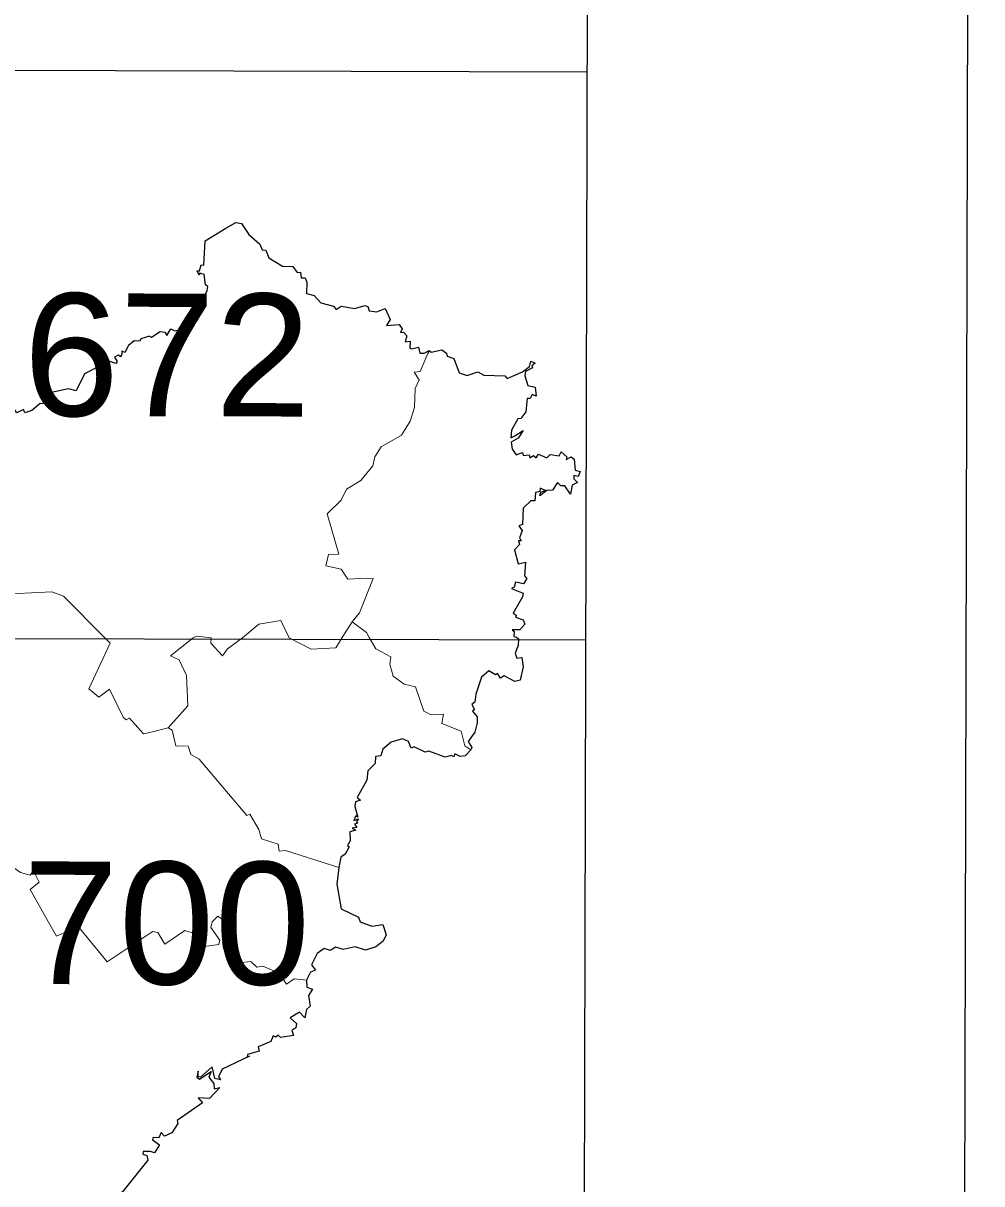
# Model space of a CAD drawing. Extents: x 480269 to 484877, y 4383588 to 4386804.
# Drawn here: x 484724.6 to 484876.9, y 4385661.6 to 4385846.1 of the extents above; entities that cross this region are included whole.
import ezdxf
from ezdxf.enums import TextEntityAlignment as Align

# ---------------------------------------------------------------- set-up
doc = ezdxf.new("R2010")
doc.units = 0
doc.header["$LTSCALE"] = 3.8
doc.linetypes.add('DOTTED', pattern=[1.5, 0.3, -1.2])
for name, color, linetype, lineweight in [('1', 7, 'Continuous', 13), ('2', 7, 'DOTTED', 13), ('3', 7, 'Continuous', 25)]:
    doc.layers.add(name, color=color, linetype=linetype, lineweight=lineweight)

msp = doc.modelspace()

# ---------------------------------------------------------------- linework, layer by layer
at = {"layer": '1', "lineweight": 25}
for p, q in [((484813.34, 4385477.11), (484814.43, 4385928.74)), ((484398.53, 4385839.4), (484814.21, 4385838.4)), ((484259.76, 4385749.42), (484813.99, 4385748.08))]:
    msp.add_line(p, q, dxfattribs=at)
msp.add_lwpolyline([(480276.9, 4386803.66), (484876.89, 4386792.6), (484869.19, 4383587.6), (480269.2, 4383598.66)], close=True, dxfattribs=at)
at = {"layer": '3'}
for p, q in [((484788.31, 4385793.63), (484789.11, 4385794.09)), ((484789.11, 4385794.09), (484788.87, 4385793.62)), ((484787.6, 4385793.63), (484788.31, 4385793.63))]:
    msp.add_line(p, q, dxfattribs=at)
at = {"layer": '3', "lineweight": 13}
msp.add_line((484776.88, 4385750.92), (484775.28, 4385748.44), dxfattribs=at)
at = {"layer": '3'}
for points in [[(484756.77, 4385813.53), (484758.38, 4385814.4), (484759.3, 4385814.28), (484760.44, 4385812.51), (484762.17, 4385811), (484762.55, 4385810.08), (484763.15, 4385810.04), (484763.62, 4385808.81), (484765.78, 4385807.46), (484767.43, 4385807.45), (484768.12, 4385806.48), (484768.66, 4385806.51), (484768.76, 4385805.65)], [(484753.56, 4385804.52), (484753.35, 4385806.15), (484752.66, 4385806.39), (484752.55, 4385806.03), (484752.23, 4385806.75), (484752.61, 4385806.73), (484752.88, 4385807.7), (484753.29, 4385807.63), (484753.49, 4385811.5), (484756.77, 4385813.53)], [(484768.76, 4385805.65), (484769.37, 4385805.65), (484769.65, 4385804.95), (484769.6, 4385803.15), (484770.84, 4385802.83), (484771.9, 4385801.66), (484773.92, 4385801.11), (484774.32, 4385800.59), (484775.13, 4385801.1), (484777.28, 4385800.75), (484778.88, 4385801.21), (484779.36, 4385801.07), (484779.58, 4385800.36), (484780.76, 4385800.2)], [(484744.67, 4385796.36), (484744.96, 4385796.22), (484746.36, 4385797.09), (484747.1, 4385796.99), (484747.44, 4385796.48), (484748.05, 4385797.53), (484748.67, 4385797.19), (484749.52, 4385797.39), (484750.15, 4385798.3), (484751.16, 4385798.61), (484751.83, 4385799.42), (484751.57, 4385801.1), (484753.04, 4385801.89), (484753.82, 4385803.61), (484753.92, 4385804.24), (484753.56, 4385804.52)], [(484780.76, 4385800.2), (484782.13, 4385800.76), (484782.89, 4385799.01), (484782.34, 4385798.07), (484784.33, 4385798.21), (484784.81, 4385797.53), (484784.55, 4385796.93), (484785.02, 4385796.99), (484785.52, 4385796.41), (484785.29, 4385795.43), (484786.08, 4385795.57), (484786.03, 4385794.47), (484786.34, 4385794.34), (484787.42, 4385794.6), (484787.6, 4385793.63)], [(484744.67, 4385796.36), (484743.28, 4385795.94), (484743.12, 4385795.55), (484742.23, 4385795.63), (484741.31, 4385794.85), (484740.74, 4385793.74), (484740.26, 4385793.95), (484740.27, 4385793.54)], [(484789.11, 4385794.09), (484789.41, 4385793.81), (484791.11, 4385794.19), (484791.85, 4385793.64)], [(484740.27, 4385793.54), (484740.11, 4385793.05), (484739.68, 4385793.36), (484739.1, 4385793.04), (484739.55, 4385792.33), (484739.31, 4385792.02), (484738.21, 4385792.36), (484737.39, 4385791.54), (484736.47, 4385791.89), (484736.3, 4385791.38), (484734.33, 4385790.36), (484733, 4385787.64), (484731.78, 4385788.01)], [(484791.85, 4385793.64), (484791.97, 4385793.19), (484793.01, 4385792.79), (484793.84, 4385790.52), (484795.11, 4385790.1), (484796.83, 4385790.71), (484797.76, 4385790.18), (484801.14, 4385790.06), (484801.48, 4385789.62), (484803.91, 4385790.71), (484805.01, 4385791.54), (484805.26, 4385792.38), (484805.93, 4385792.06), (484805.38, 4385791.62), (484805.49, 4385791.32)], [(484805.49, 4385791.32), (484804.38, 4385790.72), (484804.29, 4385790.04), (484804.75, 4385788.53), (484805.93, 4385788.26), (484806.1, 4385786.8), (484805.46, 4385787.07), (484805.14, 4385786.45), (484804.66, 4385786.47), (484804.45, 4385784.35), (484803.67, 4385783.29), (484803.2, 4385783.22), (484802.15, 4385781.4), (484802.08, 4385780.21), (484802.7, 4385780.49)], [(484731.78, 4385788.01), (484729.11, 4385787.4), (484729.37, 4385787.16), (484728.46, 4385785.62), (484727.28, 4385785.67), (484725.97, 4385784.54), (484724.86, 4385784.18), (484724.64, 4385784.69), (484723.59, 4385784.15), (484723.25, 4385784.66)], [(484802.7, 4385780.49), (484804.02, 4385781.37), (484803.24, 4385780.15), (484802.11, 4385779.5), (484802.26, 4385778.38), (484802.92, 4385777.48), (484803.93, 4385777.88), (484804.05, 4385777.39), (484804.98, 4385777.51), (484805.11, 4385777.01), (484805.69, 4385777.41), (484806.09, 4385777.02), (484806.47, 4385777.61), (484807.8, 4385777.04), (484808.3, 4385777.53), (484809.73, 4385777.33), (484810.05, 4385777.96), (484810.95, 4385777.2), (484810.86, 4385776.77), (484811.66, 4385777.2)], [(484811.66, 4385777.2), (484812.14, 4385776.83), (484812.28, 4385775.07), (484813.09, 4385774.82), (484812.77, 4385774.07), (484812.07, 4385774.21), (484812.07, 4385773.66), (484812.66, 4385773.12), (484811.83, 4385772.66), (484811.53, 4385771.26), (484810.66, 4385772.55), (484810.01, 4385772.56), (484809.49, 4385773.11), (484808.67, 4385771.87), (484807.78, 4385771.8), (484806.68, 4385771), (484806.85, 4385771.57)], [(484806.85, 4385771.57), (484807.57, 4385771.83), (484806.71, 4385772.21), (484806.67, 4385771.65), (484806, 4385771.48), (484805.89, 4385770.2), (484805.23, 4385770.17), (484804.04, 4385769.02), (484803.93, 4385766.43), (484803.32, 4385766.2), (484803.86, 4385765.47), (484803.43, 4385764.29), (484803.73, 4385763.83), (484803.3, 4385763.83), (484803.42, 4385763.22), (484802.66, 4385762.37)], [(484802.66, 4385762.37), (484803.22, 4385760.14), (484804.41, 4385760.45), (484804.23, 4385758.26), (484804.6, 4385757.84), (484804.07, 4385757.01), (484802.83, 4385757.25), (484802.62, 4385756.45), (484802.15, 4385756.27), (484804.03, 4385755.5), (484803.91, 4385754.93)], [(484803.91, 4385754.93), (484802.44, 4385752.31), (484802.91, 4385752.02), (484802.81, 4385751.7), (484804.03, 4385751.28), (484804.32, 4385750.56), (484803.52, 4385749.65), (484802.27, 4385749.65), (484802.61, 4385749.41), (484802.52, 4385748.64), (484802.98, 4385748.49)], [(484802.98, 4385748.49), (484803.28, 4385748.26), (484803.24, 4385747.2), (484802.74, 4385745.94), (484803.03, 4385745.16), (484803.81, 4385745.26), (484804.03, 4385743.79), (484803.53, 4385741.68), (484802.71, 4385741.48), (484801.01, 4385742.36), (484800.44, 4385741.99), (484799.96, 4385742.75), (484799.64, 4385742.5), (484798.59, 4385743.13), (484797.43, 4385742.14), (484796.49, 4385739.45)], [(484796.49, 4385739.45), (484796.34, 4385738.19), (484795.85, 4385737.78), (484796.3, 4385737.03), (484795.97, 4385736.74), (484796.73, 4385735.86), (484796.72, 4385734.88), (484796.33, 4385733.42), (484795.31, 4385731.94), (484795.89, 4385730.96), (484795.73, 4385730.61)], [(484783.05, 4385731.84), (484781.71, 4385730.68), (484781.39, 4385729.65), (484780.55, 4385729.52), (484780.52, 4385728.43), (484779.33, 4385727.27), (484779.21, 4385725.77), (484777.68, 4385723), (484778.21, 4385722.59), (484777.41, 4385722.35), (484777.26, 4385721.58), (484777.75, 4385719.92), (484777.43, 4385720.09), (484777.11, 4385719.38), (484777.89, 4385719.63), (484777.53, 4385719.2), (484777.71, 4385718.92), (484777.25, 4385718.76), (484777.58, 4385718.23), (484776.86, 4385718.14)], [(484795.73, 4385730.61), (484794.83, 4385729.67), (484794.03, 4385729.54), (484793.18, 4385729.95), (484793, 4385729.46), (484792.66, 4385729.71), (484791.64, 4385729.41), (484789.04, 4385730.41), (484788.46, 4385730.21), (484786.69, 4385731.05), (484786.24, 4385730.86), (484785.82, 4385731.91), (484784.86, 4385732.33), (484783.05, 4385731.84)], [(484776.86, 4385718.14), (484777.47, 4385717.83), (484776.49, 4385717.56), (484776.56, 4385716.11), (484776.12, 4385715.38), (484776.36, 4385715.2), (484775.75, 4385714.03), (484775.06, 4385713.55), (484774.72, 4385711.9)], [(484774.72, 4385711.9), (484774.42, 4385709.27), (484775.13, 4385705.31), (484777.85, 4385704.01), (484778.11, 4385703.28)], [(484778.11, 4385703.28), (484779.99, 4385702.58), (484781.71, 4385702.84), (484782.26, 4385701.2), (484781.76, 4385700.17), (484780.64, 4385699.3), (484778.99, 4385698.77), (484777.33, 4385699.3), (484775.41, 4385698.85), (484774.28, 4385699.24), (484773.38, 4385698.7)], [(484773.38, 4385698.7), (484772.42, 4385699.01), (484771.32, 4385698.21), (484770.4, 4385696.41), (484771.05, 4385695.59), (484770.23, 4385695.28), (484769.58, 4385693.98)], [(484769.58, 4385693.98), (484769.67, 4385692.87), (484770.58, 4385692.55), (484769.9, 4385691.53), (484770.2, 4385689.86), (484769.58, 4385689.34), (484769.35, 4385688), (484768.51, 4385688.88), (484766.99, 4385688.02), (484768, 4385687.09), (484767.91, 4385686.41), (484767.3, 4385685.98), (484767.52, 4385685.21), (484765.48, 4385684.87), (484765.08, 4385685.22), (484764.75, 4385684.93), (484764.3, 4385685.12), (484763.94, 4385684.21), (484761.93, 4385683.36), (484762.08, 4385682.69), (484760.21, 4385682.16), (484760.16, 4385681.87), (484760.54, 4385681.88)], [(484760.54, 4385681.88), (484756.2, 4385679.85), (484755.65, 4385678.63), (484755.92, 4385678.13), (484755.05, 4385678.37), (484754.62, 4385680.21), (484752.78, 4385678.55), (484752.39, 4385678.62), (484752.37, 4385679.53), (484752.2, 4385678.54), (484752.63, 4385678.24), (484754.46, 4385679.48), (484754.1, 4385678.55), (484754.87, 4385677.54), (484754.94, 4385676.71), (484755.84, 4385676.9), (484754.22, 4385675.19), (484752.41, 4385675.28)], [(484752.41, 4385675.28), (484753.07, 4385674.51), (484749.08, 4385671.66), (484749.15, 4385671.18), (484748.22, 4385669.7), (484747.02, 4385669.21), (484746.49, 4385669.79), (484746.12, 4385668.91), (484745.22, 4385668.95), (484745.15, 4385668.62), (484746.26, 4385667.79), (484745.44, 4385666.55), (484744.8, 4385666.73)], [(484744.8, 4385666.73), (484743.67, 4385666.77), (484743.6, 4385666.33), (484744.25, 4385666.1), (484744.38, 4385665.39), (484740.36, 4385660.32), (484739.06, 4385659.7), (484739.88, 4385658.05)]]:
    msp.add_lwpolyline(points, dxfattribs=at)
at = {"layer": '3', "lineweight": 13}
for points in [[(484788.87, 4385793.62), (484787.64, 4385790.75), (484786.73, 4385790.61), (484787.49, 4385789.4), (484786.89, 4385788.02), (484786.75, 4385785.02), (484786.1, 4385782.83), (484784.71, 4385780.6), (484781.47, 4385778.75), (484780.45, 4385777.18), (484780.15, 4385775.73), (484778.22, 4385773.41), (484775.98, 4385772.06), (484775.14, 4385770.3), (484772.89, 4385768.11), (484774.73, 4385761.72), (484773.11, 4385761.66), (484772.69, 4385759.83), (484775.11, 4385759.31), (484776.17, 4385757.72), (484779.09, 4385757.87)], [(484718.76, 4385757.32), (484720.46, 4385755.28), (484729.14, 4385755.69), (484730.98, 4385755), (484737.59, 4385748.38)], [(484779.09, 4385757.87), (484780.19, 4385757.82), (484778.04, 4385752.38), (484776.88, 4385750.92)], [(484759.46, 4385748.41), (484762.05, 4385750.56), (484765.55, 4385751.14), (484766.84, 4385748.42)], [(484776.88, 4385750.92), (484779.14, 4385749.27), (484779.57, 4385748.45)], [(484716.84, 4385748.38), (484716.85, 4385747.82), (484719.48, 4385745.56), (484719.52, 4385736.94), (484718.75, 4385735.86), (484718.65, 4385734.98), (484718.03, 4385734.59), (484717.49, 4385735.05), (484715.1, 4385731.53), (484714.69, 4385730.24), (484716.94, 4385725.76), (484716.52, 4385724.17), (484719.84, 4385718.42), (484720.21, 4385716.9), (484719.24, 4385714.55), (484724.19, 4385711.12), (484725.68, 4385710.69), (484726.25, 4385711.35), (484727.13, 4385709.56), (484725.68, 4385708.4), (484728.6, 4385703.21)], [(484737.59, 4385748.38), (484738.43, 4385747.58), (484735.02, 4385740.27), (484736.59, 4385738.99), (484738.33, 4385740.25), (484740.47, 4385735.79), (484740.96, 4385735.38), (484741.5, 4385735.64), (484743.73, 4385733.16), (484744.73, 4385733.38)], [(484751.62, 4385748.38), (484747.98, 4385745.54), (484749.4, 4385744.88), (484750.56, 4385742.41), (484750.73, 4385737.59), (484747.62, 4385734.08), (484744.73, 4385733.38)], [(484751.62, 4385748.38), (484752.18, 4385748.69), (484754.47, 4385748.4)], [(484754.47, 4385748.4), (484754.42, 4385747.58), (484756.24, 4385745.56), (484757.08, 4385746.65), (484759.46, 4385748.41)], [(484766.84, 4385748.42), (484770.33, 4385746.59), (484774.28, 4385746.83), (484775.28, 4385748.44)], [(484779.57, 4385748.45), (484780.6, 4385746.68), (484783.03, 4385745.37), (484782.87, 4385744.2), (484783.37, 4385742.32), (484785.1, 4385741.05), (484786.9, 4385740.61), (484788.23, 4385736.74), (484789.41, 4385736.16), (484791.35, 4385736.29), (484791.12, 4385734.76), (484794.18, 4385733.56), (484794.74, 4385731.22), (484795.73, 4385730.61)], [(484747.62, 4385734.08), (484748.28, 4385733.74), (484748.83, 4385731.23), (484750.81, 4385731.19), (484751.24, 4385729.87), (484752.54, 4385729.14), (484760.11, 4385720.16), (484760.62, 4385720.35), (484762.04, 4385717.93), (484762.45, 4385716.45), (484765.09, 4385715.62), (484765.28, 4385714.51), (484766.28, 4385714.59), (484774.72, 4385711.9)], [(484754.63, 4385703.24), (484755.5, 4385704.16), (484756.78, 4385703.24)], [(484728.6, 4385703.21), (484729.89, 4385700.97), (484732.52, 4385702.12), (484732.93, 4385703.06), (484737.94, 4385696.92), (484744.76, 4385701.44)], [(484754.63, 4385703.24), (484754.43, 4385702.35), (484755.86, 4385700.36), (484755.66, 4385699.67), (484753.37, 4385699.36), (484751.61, 4385701.46), (484750.28, 4385701.88), (484747.08, 4385699.7), (484745.99, 4385701.55), (484745.18, 4385701.74), (484744.76, 4385701.44)], [(484756.78, 4385703.24), (484757.79, 4385700.96), (484756.27, 4385699.95), (484756.44, 4385699.03), (484757.01, 4385698.55), (484758.45, 4385699.36), (484758.79, 4385696.72), (484760.75, 4385696.97), (484761.72, 4385696.06), (484762.67, 4385696.19), (484765.25, 4385695.07), (484766.44, 4385693.33), (484767.67, 4385694.18), (484769.58, 4385693.98)]]:
    msp.add_lwpolyline(points, dxfattribs=at)

# ---------------------------------------------------------------- texts
at = {"layer": '2', "width": 1.05}
for s, p in [('672', (484747.44, 4385783.63)), ('700', (484747.35, 4385693.31))]:
    msp.add_text(s, height=19.5, rotation=359.862, dxfattribs=at).set_placement(p, align=Align.CENTER)

doc.saveas('drawing.dxf')
